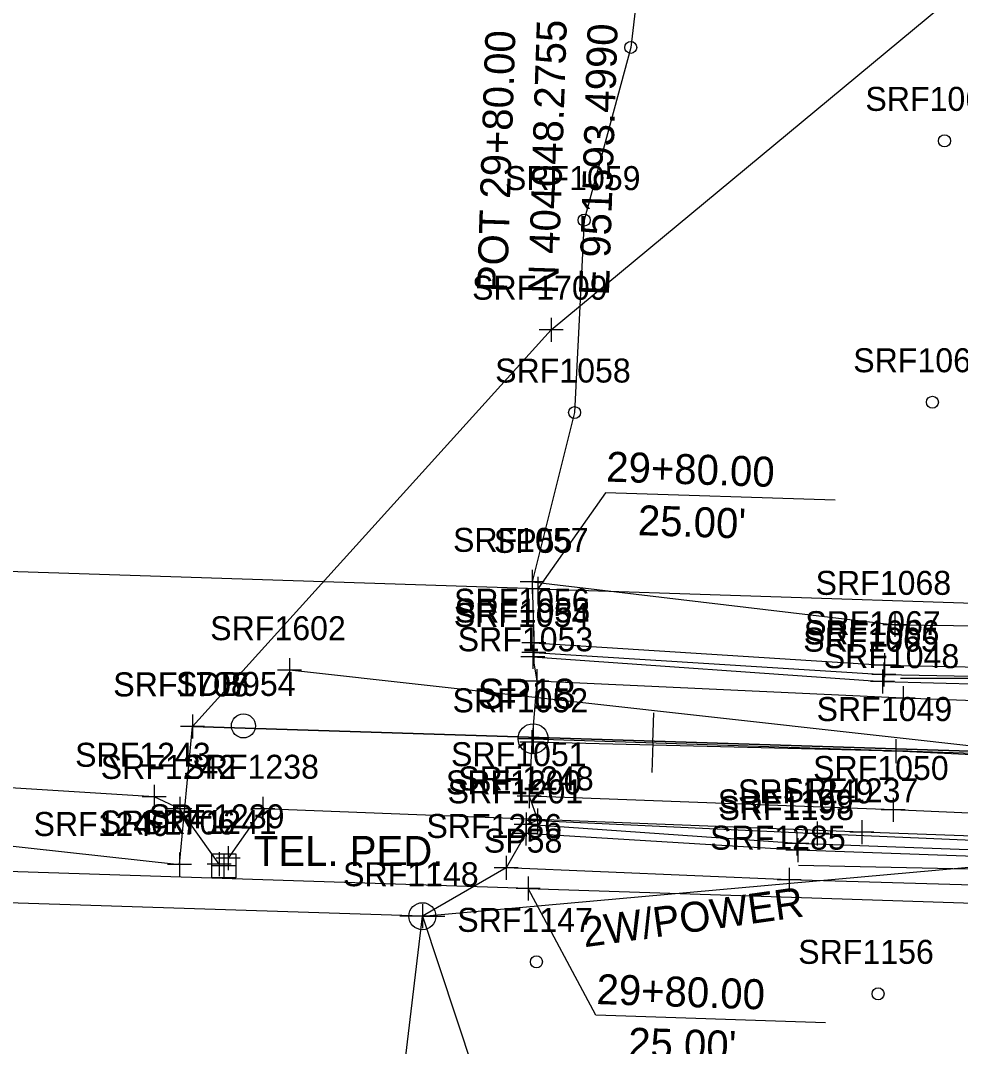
# Model space of a CAD drawing. Extents: x 941041 to 969446, y 397014 to 416764.
# Drawn here: x 951508.1 to 951664.8, y 403997 to 404168 of the extents above; entities that cross this region are included whole.
import ezdxf

# ---------------------------------------------------------------- set-up
doc = ezdxf.new("R2010")
doc.units = 0
for name, color, linetype in [('SURVEY - CENTERLINE - Preliminary', 7, 'Continuous'), ('SURVEY - CENTERLINE - Preliminary Text', 7, 'Continuous'), ('SURVEY - DRAINAGE - Area Shapes', 7, 'Continuous'), ('SURVEY - DRAINAGE - Area Shapes - Points - Locators', 7, 'Continuous'), ('SURVEY - DRAINAGE - Area Shapes - Points - Numbers', 7, 'Continuous'), ('SURVEY - DRAINAGE - Area Shapes Text', 7, 'Continuous'), ('SURVEY - DTM - Breaklines', 7, 'Continuous'), ('SURVEY - DTM - Breaklines - Points - Locators', 7, 'Continuous'), ('SURVEY - DTM - Breaklines - Points - Numbers', 7, 'Continuous'), ('SURVEY - DTM - Spot Points - Locators', 7, 'Continuous'), ('SURVEY - DTM - Spot Points - Point Numbers', 7, 'Continuous'), ('SURVEY - DTM GRAPHICS - Boundary Line', 7, 'Continuous'), ('SURVEY - NON-TRANSPORTATION - Features', 7, 'Continuous'), ('SURVEY - NON-TRANSPORTATION - Features - Points - Numbers', 7, 'Continuous'), ('SURVEY - PROPERTY - ROW Lines', 7, 'Continuous'), ('SURVEY - PROPERTY - ROW Lines - Points - Locators', 7, 'Continuous'), ('SURVEY - PROPERTY - ROW Lines - Points - Numbers', 7, 'Continuous'), ('SURVEY - PROPERTY - Station and Offset Flags', 7, 'Continuous'), ('SURVEY - TRANSPORTATION - Roads', 7, 'Continuous'), ('SURVEY - TRANSPORTATION - Roads - Points - Locators', 7, 'Continuous'), ('SURVEY - TRANSPORTATION - Roads - Points - Numbers', 7, 'Continuous'), ('SURVEY - UTILITIES - Electric (Overhead) with Text', 7, 'Continuous'), ('SURVEY - UTILITIES - Poles and Miscellaneous - Points - Locators', 7, 'Continuous'), ('SURVEY - UTILITIES - Poles and Miscellaneous - Points - Numbers', 7, 'Continuous'), ('SURVEY - UTILITIES - Poles and Miscellaneous with Text', 7, 'Continuous'), ('SURVEY - UTILITIES - Telephone (Underground) - Points - Locators', 7, 'Continuous'), ('SURVEY - UTILITIES - Telephone (Underground) - Points - Numbers', 7, 'Continuous'), ('SURVEY - UTILITIES - Telephone (Underground) with Text', 7, 'Continuous'), ('SURVEY - VEGETATION - Features - Points - Locators', 7, 'Continuous'), ('SURVEY - VEGETATION - Features - Points - Numbers', 7, 'Continuous'), ('SURVEY - VEGETATION - Features with Text', 7, 'Continuous')]:
    doc.layers.add(name, color=color, linetype=linetype)

msp = doc.modelspace()

# ---------------------------------------------------------------- linework, layer by layer
at = {"layer": 'SURVEY - CENTERLINE - Preliminary'}
for p, q in [((951593.5, 404050.78), (951593.5, 404045.78)), ((951596, 404048.28), (951591, 404048.28)), ((951593.5, 404048.28), (951913.33, 404037.86))]:
    msp.add_line(p, q, dxfattribs=at)
at = {"layer": 'SURVEY - CENTERLINE - Preliminary Text'}
for p, q in [((951613.49, 404047.62), (951613.65, 404052.62)), ((951593.5, 404048.28), (951593.5, 404048.28)), ((951613.49, 404047.62), (951613.33, 404042.63))]:
    msp.add_line(p, q, dxfattribs=at)
msp.add_circle((951593.52, 404048.28), 2.5, dxfattribs=at)
at = {"layer": 'SURVEY - DRAINAGE - Area Shapes'}
for points in [[(951536.74, 404050.34), (951596.55, 404116.46), (951680.18, 404185.9), (951747.09, 404284.91), (951822.67, 404416.18), (951935.87, 404439.1), (951913.12, 404038.39), (951536.74, 404050.34)], [(951394.91, 403299.54), (951490.14, 404032.2), (951534.57, 404027.31), (951536.74, 404050.34)], [(951394.91, 403299.54), (951490.14, 404032.2), (951534.57, 404027.31), (951536.74, 404050.34), (951913.12, 404038.39), (951897.46, 403756.49), (951887.41, 403584.59), (951722.84, 403491.25), (951657.46, 403432.19), (951570.1, 403333.86)]]:
    msp.add_lwpolyline(points, dxfattribs=at)
at = {"layer": 'SURVEY - DRAINAGE - Area Shapes - Points - Locators'}
for p, q in [((951596.55, 404118.46), (951596.55, 404114.46)), ((951598.55, 404116.46), (951594.55, 404116.46)), ((951536.74, 404052.34), (951536.74, 404048.34)), ((951536.74, 404052.34), (951536.74, 404048.34)), ((951538.74, 404050.34), (951534.74, 404050.34)), ((951538.74, 404050.34), (951534.74, 404050.34)), ((951534.57, 404029.31), (951534.57, 404025.31)), ((951534.57, 404029.31), (951534.57, 404025.31)), ((951536.57, 404027.31), (951532.57, 404027.31)), ((951536.57, 404027.31), (951532.57, 404027.31))]:
    msp.add_line(p, q, dxfattribs=at)
at = {"layer": 'SURVEY - DRAINAGE - Area Shapes Text'}
for p, q in [((951692.28, 404058.31), (951654.77, 404058.31)), ((951675.26, 404026.32), (951637.76, 404027.14))]:
    msp.add_line(p, q, dxfattribs=at)
at = {"layer": 'SURVEY - DTM - Breaklines'}
for points in [[(951593.36, 404074.43), (951653.83, 404067.26), (951717.2, 404066.52), (951787.7, 404062.85), (951834.79, 404059.25), (951858.44, 404060.52), (951881, 404063.21)], [(951593.63, 404064.28), (951652.06, 404060.54), (951719.44, 404059.16), (951781.47, 404056.03), (951834.78, 404055.56), (951858.64, 404057.96), (951884.1, 404062.07)], [(951593.62, 404062.65), (951651.95, 404059), (951719.56, 404057.71), (951781.2, 404054), (951834.76, 404053.79), (951858.71, 404056.44), (951884.69, 404059.83)], [(951593.48, 404061.91), (951651.73, 404057.79), (951719.74, 404056.05), (951781.37, 404052.52), (951834.72, 404052.79), (951858.73, 404054.16), (951886.73, 404054.81)], [(951715.36, 404043.23), (951653.98, 404046.22), (951593.28, 404047.68)], [(951594.26, 404034.66), (951640.87, 404032.5), (951700.55, 404029.9), (951745.45, 404029.84), (951806.09, 404027.06), (951855.06, 404022.72), (951873.96, 404022.05)], [(951882.62, 404008.99), (951873.01, 404011.71), (951862.12, 404018.1), (951858.8, 404019.45), (951842.31, 404023.09), (951816.61, 404025.25), (951769.99, 404027.08), (951723.64, 404027.74), (951679.54, 404029.28), (951637.5, 404030.83), (951592.35, 404034)], [(951879.73, 404007.85), (951872.8, 404009), (951861.09, 404016.59), (951858.45, 404018.54), (951842.28, 404021.44), (951816.47, 404023.72), (951770.16, 404025.9), (951723.62, 404026.38), (951679.6, 404028.19), (951637.66, 404029.72), (951592.3, 404032.5)], [(951866.75, 404009.39), (951859.65, 404013.24), (951858.12, 404017.78), (951834.03, 404017.17), (951792.53, 404019.82), (951740.08, 404021.9), (951691.69, 404023.12), (951636.21, 404024.78), (951589.03, 404026.73)]]:
    msp.add_lwpolyline(points, dxfattribs=at)
at = {"layer": 'SURVEY - DTM - Breaklines - Points - Locators'}
for p, q in [((951593.36, 404076.43), (951593.36, 404072.43)), ((951595.36, 404074.43), (951591.36, 404074.43)), ((951653.83, 404069.26), (951653.83, 404065.26)), ((951655.83, 404067.26), (951651.83, 404067.26)), ((951593.63, 404066.28), (951593.63, 404062.28)), ((951595.63, 404064.28), (951591.63, 404064.28)), ((951593.48, 404063.91), (951593.48, 404059.91)), ((951593.62, 404064.65), (951593.62, 404060.65)), ((951595.62, 404062.65), (951591.62, 404062.65)), ((951652.06, 404062.54), (951652.06, 404058.54)), ((951595.48, 404061.91), (951591.48, 404061.91)), ((951654.06, 404060.54), (951650.06, 404060.54)), ((951651.95, 404061), (951651.95, 404057)), ((951653.95, 404059), (951649.95, 404059)), ((951651.73, 404059.79), (951651.73, 404055.79)), ((951653.73, 404057.79), (951649.73, 404057.79)), ((951593.28, 404049.68), (951593.28, 404045.68)), ((951595.28, 404047.68), (951591.28, 404047.68)), ((951653.98, 404048.22), (951653.98, 404044.22)), ((951655.98, 404046.22), (951651.98, 404046.22)), ((951594.26, 404036.66), (951594.26, 404032.66)), ((951596.26, 404034.66), (951592.26, 404034.66)), ((951592.35, 404036), (951592.35, 404032)), ((951594.35, 404034), (951590.35, 404034)), ((951592.3, 404034.5), (951592.3, 404030.5)), ((951640.87, 404034.5), (951640.87, 404030.5)), ((951594.3, 404032.5), (951590.3, 404032.5)), ((951637.5, 404032.83), (951637.5, 404028.83)), ((951637.66, 404031.72), (951637.66, 404027.72)), ((951642.87, 404032.5), (951638.87, 404032.5)), ((951639.5, 404030.83), (951635.5, 404030.83)), ((951639.66, 404029.72), (951635.66, 404029.72)), ((951589.03, 404028.73), (951589.03, 404024.73)), ((951591.03, 404026.73), (951587.03, 404026.73)), ((951636.21, 404026.78), (951636.21, 404022.78)), ((951638.21, 404024.78), (951634.21, 404024.78))]:
    msp.add_line(p, q, dxfattribs=at)
at = {"layer": 'SURVEY - DTM - Spot Points - Locators'}
for centre in [(951609.79, 404163.52), (951662.09, 404147.94), (951602.03, 404134.73), (951660.07, 404104.37), (951600.43, 404102.65), (951594.07, 404011.08), (951651.01, 404005.75)]:
    msp.add_circle(centre, 1, dxfattribs=at)
at = {"layer": 'SURVEY - DTM GRAPHICS - Boundary Line'}
msp.add_lwpolyline([(951759.5, 404233.24), (951732.67, 404188.02), (951663.75, 404198.22), (951616.1, 404217.14), (951609.79, 404163.52), (951602.03, 404134.73), (951600.43, 404102.65), (951593.36, 404074.43), (951593.63, 404064.28), (951593.48, 404062.65), (951593.48, 404061.91), (951594.13, 404057.85), (951593.28, 404047.68), (951592.87, 404038.7), (951594.26, 404034.81), (951594.26, 404034.66), (951592.35, 404034), (951592.3, 404032.5), (951589.03, 404026.73), (951575.07, 404018.69), (951594.81, 403959.15)], dxfattribs=at)
at = {"layer": 'SURVEY - NON-TRANSPORTATION - Features'}
msp.add_circle((951545.23, 404050.41), 2, dxfattribs=at)
at = {"layer": 'SURVEY - PROPERTY - ROW Lines'}
for p, q in [((951594.31, 404073.26), (951057.63, 404090.74)), ((951594.31, 404073.26), (951821.08, 404065.88)), ((951592.69, 404023.29), (950357.41, 404063.53)), ((951592.69, 404023.29), (951742.45, 404018.41))]:
    msp.add_line(p, q, dxfattribs=at)
at = {"layer": 'SURVEY - PROPERTY - ROW Lines - Points - Locators'}
for p, q in [((951594.31, 404075.26), (951594.31, 404071.26)), ((951596.31, 404073.26), (951592.31, 404073.26)), ((951592.69, 404025.29), (951592.69, 404021.29)), ((951594.69, 404023.29), (951590.69, 404023.29))]:
    msp.add_line(p, q, dxfattribs=at)
at = {"layer": 'SURVEY - PROPERTY - Station and Offset Flags'}
for p, q in [((951643.85, 404088.03), (951605.57, 404089.27)), ((951642.23, 404000.93), (951603.96, 404002.18))]:
    msp.add_line(p, q, dxfattribs=at)
for points in [[(951605.57, 404089.27), (951594.31, 404073.26)], [(951603.96, 404002.18), (951592.69, 404023.29)]]:
    msp.add_lwpolyline(points, dxfattribs=at)
at = {"layer": 'SURVEY - TRANSPORTATION - Roads'}
for points in [[(951714.6, 404052.84), (951655.19, 404055.04), (951594.13, 404057.85)], [(951715.89, 404033.72), (951653.55, 404036.4), (951592.87, 404038.7)]]:
    msp.add_lwpolyline(points, dxfattribs=at)
at = {"layer": 'SURVEY - TRANSPORTATION - Roads - Points - Locators'}
for p, q in [((951594.13, 404059.85), (951594.13, 404055.85)), ((951596.13, 404057.85), (951592.13, 404057.85)), ((951655.19, 404057.04), (951655.19, 404053.04)), ((951657.19, 404055.04), (951653.19, 404055.04)), ((951592.87, 404040.7), (951592.87, 404036.7)), ((951594.87, 404038.7), (951590.87, 404038.7)), ((951653.55, 404038.4), (951653.55, 404034.4)), ((951655.55, 404036.4), (951651.55, 404036.4))]:
    msp.add_line(p, q, dxfattribs=at)
at = {"layer": 'SURVEY - UTILITIES - Electric (Overhead) with Text'}
for p, q in [((951575.07, 404018.69), (951966.63, 404053.94)), ((951575.07, 404018.69), (951380.03, 404024.92)), ((951536.38, 403693.88), (951575.07, 404018.69))]:
    msp.add_line(p, q, dxfattribs=at)
at = {"layer": 'SURVEY - UTILITIES - Poles and Miscellaneous - Points - Locators'}
for p, q in [((951575.07, 404020.69), (951575.07, 404016.69)), ((951577.07, 404018.69), (951573.07, 404018.69))]:
    msp.add_line(p, q, dxfattribs=at)
at = {"layer": 'SURVEY - UTILITIES - Poles and Miscellaneous with Text'}
for q in [(951571.32, 404018.69), (951578.82, 404018.69)]:
    msp.add_line((951575.07, 404018.69), q, dxfattribs=at)
msp.add_circle((951575.07, 404018.69), 2.25, dxfattribs=at)
at = {"layer": 'SURVEY - UTILITIES - Telephone (Underground) - Points - Locators'}
for p, q in [((951530.37, 404040.6), (951530.37, 404036.6)), ((951532.37, 404038.6), (951528.37, 404038.6)), ((951534.63, 404038.58), (951534.63, 404034.58)), ((951548.46, 404038.6), (951548.46, 404034.6)), ((951536.63, 404036.58), (951532.63, 404036.58)), ((951550.46, 404036.6), (951546.46, 404036.6)), ((951648.31, 404034.68), (951648.31, 404030.68)), ((951650.31, 404032.68), (951646.31, 404032.68)), ((951542.69, 404030.34), (951542.69, 404026.34)), ((951544.69, 404028.34), (951540.69, 404028.34)), ((951541.21, 404029.38), (951541.21, 404025.38)), ((951541.98, 404029.06), (951541.98, 404025.06)), ((951543.21, 404027.38), (951539.21, 404027.38)), ((951543.98, 404027.06), (951539.98, 404027.06))]:
    msp.add_line(p, q, dxfattribs=at)
at = {"layer": 'SURVEY - UTILITIES - Telephone (Underground) with Text'}
for points in [[(951541.21, 404027.38), (951534.63, 404036.58), (951530.37, 404038.6), (951465.35, 404042.65), (951390.51, 404045.46), (951318.19, 404048.75), (951252.07, 404051.13)], [(951930.05, 404027.67), (951922.41, 404025.52), (951886.7, 404025.33), (951808.58, 404027.19), (951739.13, 404029.41), (951648.31, 404032.68), (951548.46, 404036.6), (951542.69, 404028.34)]]:
    msp.add_lwpolyline(points, dxfattribs=at)
msp.add_lwpolyline([(951539.98, 404025.06), (951539.98, 404029.06), (951543.98, 404029.06), (951543.98, 404025.06)], close=True, dxfattribs=at)
at = {"layer": 'SURVEY - VEGETATION - Features - Points - Locators'}
for p, q in [((951552.89, 404061.7), (951552.89, 404057.7)), ((951554.89, 404059.7), (951550.89, 404059.7))]:
    msp.add_line(p, q, dxfattribs=at)
at = {"layer": 'SURVEY - VEGETATION - Features with Text'}
msp.add_lwpolyline([(951731.36, 404327.37), (951828.27, 404300.66), (951901.47, 404266.04), (951910.3, 404179.7), (951895.72, 404054.57), (951823.17, 404044.72), (951696.11, 404043.74), (951552.89, 404059.7)], dxfattribs=at)

# ---------------------------------------------------------------- texts
at = {"layer": 'SURVEY - CENTERLINE - Preliminary'}
msp.add_text('SP18', height=5, dxfattribs=at).set_placement((951584.27, 404053.28))
at = {"layer": 'SURVEY - CENTERLINE - Preliminary Text'}
for s, p in [('N 404048.2755', (951597.66, 404122.36)), ('E 951593.4990', (951606.15, 404122.09)), ('POT 29+80.00', (951589.16, 404122.64))]:
    msp.add_text(s, height=5, rotation=88.1343, dxfattribs=at).set_placement(p)
at = {"layer": 'SURVEY - DRAINAGE - Area Shapes - Points - Numbers'}
for s, p in [('SRF1709', (951583.34, 404121.46)), ('SRF1708', (951523.53, 404055.32)), ('SRF1707', (951523.55, 404055.34)), ('SRF1707', (951523.55, 404055.34)), ('SRF1706', (951521.27, 404032.31)), ('SRF1706', (951521.27, 404032.31))]:
    msp.add_text(s, height=4, dxfattribs=at).set_placement(p)
at = {"layer": 'SURVEY - DTM - Breaklines - Points - Numbers'}
for s, p in [('SRF1057', (951580.17, 404079.43)), ('SRF1068', (951640.6, 404072.26)), ('SRF1056', (951580.33, 404069.28)), ('SRF1054', (951580.29, 404066.91)), ('SRF1055', (951580.43, 404067.65)), ('SRF1067', (951638.87, 404065.54)), ('SRF1066', (951638.64, 404064)), ('SRF1065', (951638.54, 404062.79)), ('SRF1052', (951580.09, 404052.68)), ('SRF1049', (951640.77, 404051.22)), ('SRF1248', (951581.02, 404039.66)), ('SRF1200', (951578.98, 404039)), ('SRF1201', (951579.27, 404037.5)), ('SRF1249', (951627.66, 404037.5)), ('SRF1199', (951624.29, 404035.83)), ('SRF1198', (951624.43, 404034.72)), ('SRF1286', (951575.73, 404031.73)), ('SRF1285', (951623.02, 404029.78))]:
    msp.add_text(s, height=4, dxfattribs=at).set_placement(p)
at = {"layer": 'SURVEY - DTM - Spot Points - Point Numbers'}
for s, p in [('SRF1063', (951648.9, 404152.94)), ('SRF1059', (951588.82, 404139.73)), ('SRF1064', (951646.88, 404109.37)), ('SRF1058', (951587.19, 404107.65)), ('SRF1147', (951580.88, 404016.08)), ('SRF1156', (951637.71, 404010.75))]:
    msp.add_text(s, height=4, dxfattribs=at).set_placement(p)
at = {"layer": 'SURVEY - NON-TRANSPORTATION - Features - Points - Numbers'}
msp.add_text('SDB954', height=4, dxfattribs=at).set_placement((951534, 404055.41))
at = {"layer": 'SURVEY - PROPERTY - ROW Lines - Points - Numbers'}
for s, p in [('SP55', (951586.98, 404079.26)), ('SP58', (951585.3, 404029.29))]:
    msp.add_text(s, height=4, dxfattribs=at).set_placement(p)
at = {"layer": 'SURVEY - PROPERTY - Station and Offset Flags'}
for s, p in [('29+80.00', (951605.64, 404091.15)), ("25.00'", (951610.92, 404082.22)), ('29+80.00', (951604.02, 404004.05)), ("25.00'", (951609.3, 403995.13))]:
    msp.add_text(s, height=5, rotation=358.1343, dxfattribs=at).set_placement(p)
at = {"layer": 'SURVEY - TRANSPORTATION - Roads - Points - Numbers'}
for s, p in [('SRF1053', (951580.94, 404062.85)), ('SRF1048', (951641.95, 404060.04)), ('SRF1051', (951579.83, 404043.7)), ('SRF1050', (951640.19, 404041.4))]:
    msp.add_text(s, height=4, dxfattribs=at).set_placement(p)
at = {"layer": 'SURVEY - UTILITIES - Electric (Overhead) with Text'}
msp.add_text('2W/POWER', height=4.998, rotation=7.9975, dxfattribs=at).set_placement((951602.07, 404013.5))
at = {"layer": 'SURVEY - UTILITIES - Poles and Miscellaneous - Points - Numbers'}
msp.add_text('SRF1148', height=4, dxfattribs=at).set_placement((951561.84, 404023.69))
at = {"layer": 'SURVEY - UTILITIES - Telephone (Underground) - Points - Numbers'}
for s, p in [('SRF1243', (951517.18, 404043.6)), ('SRF1242', (951521.44, 404041.58)), ('SRF1238', (951535.22, 404041.6)), ('SRF1237', (951635.12, 404037.68)), ('SRF1241', (951528.18, 404032.38)), ('SRF1239', (951529.48, 404033.34)), ('SRF1240', (951510.25, 404032.06))]:
    msp.add_text(s, height=4, dxfattribs=at).set_placement(p)
at = {"layer": 'SURVEY - UTILITIES - Telephone (Underground) with Text'}
msp.add_text('TEL. PED.', height=5, dxfattribs=at).set_placement((951546.98, 404027.06))
at = {"layer": 'SURVEY - VEGETATION - Features - Points - Numbers'}
msp.add_text('SRF1602', height=4, dxfattribs=at).set_placement((951539.7, 404064.7))

doc.saveas('drawing.dxf')
